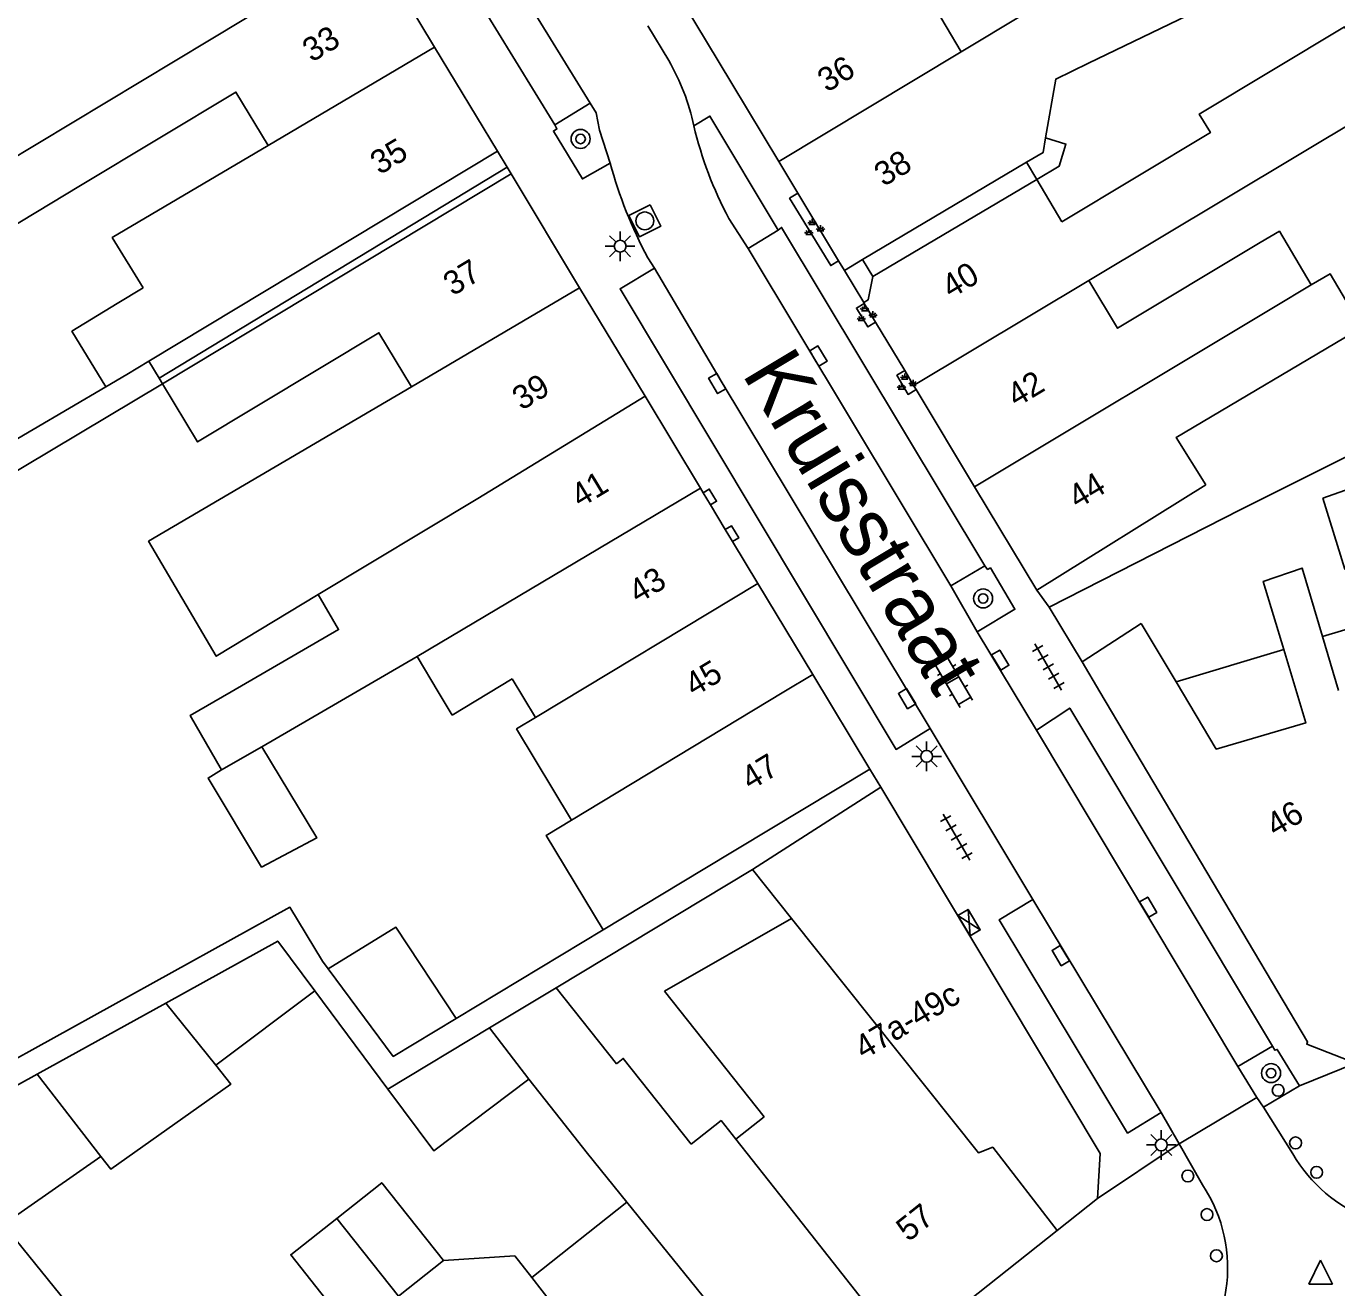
# Model space of a CAD drawing. Extents: x 132998 to 136004, y 396998 to 398512.
# Drawn here: x 134523.8 to 134579.1, y 397474.9 to 397528 of the extents above; entities that cross this region are included whole.
import ezdxf

# ---------------------------------------------------------------- set-up
doc = ezdxf.new("R2010")
doc.units = 0
for name, color, linetype in [('gg-afsc-erfafscheiding', 7, 'Continuous'), ('gg-anno-huisnummerreeks BGT', 7, 'Continuous'), ('gg-anno-openbare ruimte label', 7, 'Continuous'), ('gg-bbg-gedigitaliseerde bebouwing', 7, 'Continuous'), ('gg-bbg-gedigitaliseerde bebouwing onder overbouw', 7, 'Continuous'), ('gg-bbg-gedigitaliseerde bijgebouw', 7, 'Continuous'), ('gg-bbg-gedigitaliseerde overbouw', 7, 'Continuous'), ('gg-bbg-hoofdgebouw', 7, 'Continuous'), ('gg-bbg-luifel en loopbrug', 7, 'Continuous'), ('gg-bbg-pand overbouw', 7, 'Continuous'), ('gg-bbg-tussenscheiding', 7, 'Continuous'), ('gg-bbg-tussenscheiding niveau 01', 7, 'Continuous'), ('gg-knt-verharding', 7, 'Continuous'), ('gg-knt-verharding nz', 7, 'Continuous'), ('gt-grn-weggrens', 7, 'Continuous'), ('gt-symb-boom', 7, 'Continuous'), ('gt-symb-groenvak', 7, 'Continuous'), ('gt-symb-kast', 7, 'Continuous'), ('gt-symb-klinker verharding', 7, 'Continuous'), ('gt-symb-kolk', 7, 'Continuous'), ('gt-symb-lichtmast', 7, 'Continuous'), ('gt-symb-paal', 7, 'Continuous'), ('gt-symb-rioolschacht', 7, 'Continuous'), ('gt-symb-tegel verharding', 7, 'Continuous'), ('gt-symb-verkeersbordpaal', 7, 'Continuous'), ('gt-symb-waterafsluiter', 7, 'Continuous')]:
    doc.layers.add(name, color=color, linetype=linetype)

# ---------------------------------------------------------------- blocks, each defined once
blk = doc.blocks.new('gt0-WAFSL')
at = {"layer": 'gt-symb-waterafsluiter'}
for p, q in [((-0.5, -0.333), (0, 0.667)), ((0, 0.667), (0.5, -0.333)), ((0.5, -0.333), (-0.5, -0.333))]:
    blk.add_line(p, q, dxfattribs=at)
blk = doc.blocks.new('gt0-PAAL')
at = {"layer": 'gt-symb-paal'}
blk.add_circle((0, 0), 0.25, dxfattribs=at)
blk = doc.blocks.new('gt0-VPAAL')
at = {"layer": 'gt-symb-verkeersbordpaal'}
blk.add_circle((0, 0), 0.25, dxfattribs=at)
blk = doc.blocks.new('gt0-BOOM')
at = {"layer": 'gt-symb-boom'}
for radius in [0.4, 0.2]:
    blk.add_circle((0, 0), radius, dxfattribs=at)
blk = doc.blocks.new('gt0-GRVAK')
at = {"layer": 'gt-symb-groenvak'}
for p, q in [((-0.11, 0.189), (-0.228, 0.24)), ((-0.182, 0.153), (0.088, 0.153)), ((-0.091, 0.211), (-0.156, 0.322)), ((-0.047, 0.214), (-0.047, 0.393)), ((-0.004, 0.211), (0.061, 0.322)), ((0.015, 0.189), (0.133, 0.24)), ((0.262, -0.052), (0.197, 0.059)), ((0.305, -0.049), (0.305, 0.13)), ((0.349, -0.052), (0.414, 0.059)), ((-0.245, -0.228), (-0.363, -0.177)), ((-0.318, -0.264), (-0.047, -0.264)), ((-0.226, -0.206), (-0.291, -0.095)), ((-0.183, -0.203), (-0.183, -0.024)), ((-0.139, -0.206), (-0.074, -0.095)), ((-0.12, -0.228), (-0.002, -0.177)), ((0.243, -0.074), (0.125, -0.023)), ((0.17, -0.11), (0.441, -0.11)), ((0.368, -0.074), (0.486, -0.023))]:
    blk.add_line(p, q, dxfattribs=at)
blk = doc.blocks.new('gt0-LMAST')
at = {"layer": 'gt-symb-lichtmast'}
for p, q in [((-0.005, 0.246), (-0.005, 0.621)), ((-0.182, 0.173), (-0.447, 0.438)), ((0.172, 0.173), (0.437, 0.438)), ((-0.255, -0.004), (-0.63, -0.004)), ((-0.182, -0.181), (-0.447, -0.446)), ((-0.005, -0.254), (-0.005, -0.629)), ((0.437, -0.446), (0.172, -0.181)), ((0.245, -0.004), (0.62, -0.004))]:
    blk.add_line(p, q, dxfattribs=at)
blk.add_circle((-0.005, -0.004), 0.25, dxfattribs=at)
blk = doc.blocks.new('gt0-RS')
at = {"layer": 'gt-symb-rioolschacht'}
blk.add_lwpolyline([(-0.5, -0.5), (0.5, -0.5), (0.5, 0.5), (-0.5, 0.5)], close=True, dxfattribs=at)
blk.add_circle((0, 0), 0.375, dxfattribs=at)
blk = doc.blocks.new('gt0-KOLK')
at = {"layer": 'gt-symb-kolk'}
blk.add_lwpolyline([(0, 0), (0.375, 0), (0.375, 0.4), (-0.375, 0.4), (-0.375, 0), (0, 0)], dxfattribs=at)
blk = doc.blocks.new('gt0-KL1')
at = {"layer": 'gt-symb-klinker verharding'}
for p, q in [((-1.15, 0.3), (1.15, 0.3)), ((-1, -0.3), (-1, 0.3)), ((-0.5, 0.3), (-0.5, 0.45)), ((0, -0.3), (0, 0.3)), ((0.5, 0.3), (0.5, 0.45)), ((1, -0.3), (1, 0.3)), ((-1.15, -0.3), (1.15, -0.3)), ((-0.5, -0.45), (-0.5, -0.3)), ((0.5, -0.45), (0.5, -0.3))]:
    blk.add_line(p, q, dxfattribs=at)
blk = doc.blocks.new('gt0-TEG1')
at = {"layer": 'gt-symb-tegel verharding'}
for p, q in [((-1.125, 0), (1.125, 0)), ((-0.9, -0.25), (-0.9, 0.25)), ((-0.45, -0.25), (-0.45, 0.25)), ((0, -0.25), (0, 0.25)), ((0.45, -0.25), (0.45, 0.25)), ((0.9, -0.25), (0.9, 0.25))]:
    blk.add_line(p, q, dxfattribs=at)
blk = doc.blocks.new('gt0-KAST')
at = {"layer": 'gt-symb-kast'}
for p, q in [((-0.501, -0.249), (0.501, 0.249)), ((-0.501, 0.249), (0.501, -0.249))]:
    blk.add_line(p, q, dxfattribs=at)
blk.add_lwpolyline([(0.501, 0.249), (-0.501, 0.249), (-0.501, -0.249), (0.501, -0.249)], close=True, dxfattribs=at)

msp = doc.modelspace()

# ---------------------------------------------------------------- linework, layer by layer
at = {"layer": 'gg-afsc-erfafscheiding'}
for p, q in [((134559.071, 397518.221), (134559.501, 397517.497)), ((134529.586, 397512.98), (134517.473, 397505.755)), ((134527.202, 397512.86), (134509.041, 397502.209)), ((134566.41, 397504.29), (134566.937, 397503.568)), ((134566.937, 397503.568), (134568.32, 397501.26)), ((134554.436, 397492.517), (134546.171, 397487.535)), ((134548.145, 397489.967), (134541.96, 397486.239)), ((134536, 397487.406), (134539.082, 397483.262))]:
    msp.add_line(p, q, dxfattribs=at)
for points in [[(134566.415, 397521.591), (134567.357, 397522.149), (134567.638, 397523.084), (134566.783, 397523.345)], [(134566.937, 397503.568), (134575.013, 397507.684), (134579.918, 397510.142)], [(134517.542, 397481.291), (134534.952, 397490.924), (134536.323, 397488.649), (134536.561, 397488.328)]]:
    msp.add_lwpolyline(points, dxfattribs=at)
at = {"layer": 'gg-bbg-gedigitaliseerde bebouwing'}
for p, q in [((134568.601, 397517.34), (134580.777, 397524.633)), ((134567.474, 397519.803), (134566.415, 397521.591)), ((134528.766, 397517.021), (134527.672, 397516.362)), ((134529.011, 397513.935), (134528.082, 397513.376)), ((134527.202, 397512.86), (134528.082, 397513.376)), ((134570.805, 397502.881), (134572.278, 397500.42)), ((134578.453, 397502.328), (134579.129, 397500.06)), ((134540.307, 397501.487), (134533.765, 397497.691)), ((134540.307, 397501.487), (134541.203, 397500)), ((134541.792, 397499.023), (134544.319, 397500.545)), ((134544.319, 397500.545), (134545.298, 397498.92)), ((134541.203, 397500), (134541.792, 397499.023)), ((134559.38, 397496.74), (134552.361, 397492.509)), ((134559.84, 397495.98), (134554.436, 397492.517)), ((134552.361, 397492.509), (134548.145, 397489.967)), ((134554.436, 397492.517), (134556.078, 397490.446)), ((134550.729, 397487.386), (134556.078, 397490.446)), ((134543.365, 397485.844), (134546.171, 397487.535)), ((134546.171, 397487.535), (134548.71, 397484.331)), ((134550.729, 397487.386), (134554.924, 397482.089)), ((134546.121, 397482.279), (134545.021, 397483.685)), ((134546.121, 397482.279), (134547.494, 397480.547)), ((134553.737, 397481.152), (134554.924, 397482.089)), ((134549.152, 397478.496), (134547.494, 397480.547)), ((134545.141, 397475.325), (134549.152, 397478.496)), ((134536.924, 397477.817), (134539.526, 397474.538)), ((134541.419, 397476.034), (134539.526, 397474.538))]:
    msp.add_line(p, q, dxfattribs=at)
for points in [[(134565.398, 397537.284), (134571.294, 397540.748), (134573.286, 397537.357), (134567.455, 397533.861), (134561.334, 397530.18), (134563.232, 397526.972)], [(134578.083, 397532.645), (134576.643, 397535.039), (134563.232, 397526.972)], [(134578.083, 397532.645), (134578.803, 397531.419), (134568.595, 397526.49)], [(134581.245, 397524.912), (134579.372, 397528.026), (134573.257, 397524.348), (134573.728, 397523.565), (134567.474, 397519.803)], [(134568.595, 397526.49), (134567.21, 397525.821), (134566.783, 397523.345)], [(134534.036, 397523.022), (134532.676, 397525.27), (134526.137, 397521.331)], [(134534.036, 397523.022), (134527.473, 397519.141), (134528.766, 397517.021)], [(134566.783, 397523.345), (134566.676, 397522.724), (134565.986, 397522.316)], [(134519.881, 397520.453), (134519.192, 397520.045), (134520.473, 397517.919), (134526.137, 397521.331)], [(134577.976, 397517.148), (134576.636, 397519.412), (134575.824, 397518.932)], [(134575.824, 397518.932), (134569.817, 397515.319), (134568.601, 397517.34)], [(134580.11, 397515.354), (134578.77, 397517.618), (134577.976, 397517.148)], [(134527.672, 397516.362), (134525.769, 397515.194), (134527.202, 397512.86)], [(134529.586, 397512.98), (134531.061, 397510.532), (134538.7, 397515.134), (134540.07, 397512.859)], [(134580.11, 397515.354), (134572.289, 397510.721), (134573.532, 397508.726)], [(134536.145, 397504.103), (134531.853, 397501.503), (134529.003, 397506.346), (134540.07, 397512.859)], [(134576.816, 397501.783), (134575.954, 397504.654), (134577.586, 397505.215), (134578.453, 397502.328)], [(134532.472, 397500), (134537.001, 397502.628), (134536.145, 397504.103)], [(134576.816, 397501.783), (134577.746, 397498.689), (134573.971, 397497.591), (134572.278, 397500.42)], [(134532.073, 397496.71), (134530.745, 397498.998), (134532.472, 397500)], [(134545.298, 397498.92), (134544.5, 397498.44), (134546.817, 397494.593)], [(134548.145, 397489.967), (134545.747, 397493.946), (134546.817, 397494.593)], [(134551.858, 397480.94), (134548.993, 397484.555), (134548.71, 397484.331)], [(134551.858, 397480.94), (134553.117, 397481.936), (134553.737, 397481.152)], [(134537.578, 397473.004), (134534.985, 397476.284), (134536.924, 397477.817)], [(134541.419, 397476.034), (134544.423, 397476.234), (134545.141, 397475.325)]]:
    msp.add_lwpolyline(points, dxfattribs=at)
at = {"layer": 'gg-bbg-gedigitaliseerde bebouwing onder overbouw'}
for p, q in [((134543.694, 397522.781), (134529.011, 397513.935)), ((134565.986, 397522.316), (134559.071, 397518.221)), ((134544.269, 397521.826), (134529.586, 397512.98)), ((134559.501, 397517.497), (134566.415, 397521.591)), ((134559.071, 397518.221), (134558.31, 397517.755))]:
    msp.add_line(p, q, dxfattribs=at)
msp.add_lwpolyline([(134559.501, 397517.497), (134559.305, 397516.513), (134559.123, 397516.403)], dxfattribs=at)
at = {"layer": 'gg-bbg-gedigitaliseerde bijgebouw'}
for p, q in [((134531.832, 397484.273), (134536, 397487.406)), ((134524.303, 397483.889), (134529.723, 397486.888)), ((134539.082, 397483.262), (134543.365, 397485.844)), ((134519.87, 397481.437), (134524.303, 397483.889)), ((134526.993, 397480.422), (134522.887, 397477.564))]:
    msp.add_line(p, q, dxfattribs=at)
for points in [[(134533.765, 397497.691), (134536.084, 397493.845), (134533.763, 397492.616), (134531.503, 397496.366), (134532.073, 397496.71)], [(134541.96, 397486.239), (134539.417, 397490.08), (134536.561, 397488.328)], [(134529.723, 397486.888), (134534.444, 397489.5), (134536, 397487.406)], [(134536.561, 397488.328), (134539.305, 397484.639), (134541.96, 397486.239)], [(134531.832, 397484.273), (134532.464, 397483.469), (134527.414, 397479.886), (134526.993, 397480.422)], [(134545.021, 397483.685), (134541.018, 397480.659), (134539.082, 397483.262)], [(134529.645, 397460.719), (134529.584, 397461.795), (134528.162, 397463.56), (134529.029, 397464.258), (134522.774, 397472.018), (134525.552, 397474.258), (134522.887, 397477.564)]]:
    msp.add_lwpolyline(points, dxfattribs=at)
at = {"layer": 'gg-bbg-gedigitaliseerde overbouw'}
for p, q in [((134565.986, 397522.316), (134566.415, 397521.591)), ((134529.011, 397513.935), (134529.441, 397513.221)), ((134529.441, 397513.221), (134529.586, 397512.98))]:
    msp.add_line(p, q, dxfattribs=at)
at = {"layer": 'gg-bbg-hoofdgebouw'}
for p, q in [((134541.049, 397527.171), (134538.388, 397531.59)), ((134553.573, 397525.63), (134551.48, 397529.108)), ((134543.694, 397522.781), (134541.049, 397527.171)), ((134555.547, 397522.349), (134553.573, 397525.63)), ((134556.354, 397521.007), (134555.547, 397522.349)), ((134547.158, 397517.03), (134544.269, 397521.826)), ((134558.064, 397518.163), (134556.354, 397521.007)), ((134558.31, 397517.755), (134558.064, 397518.163)), ((134549.913, 397512.457), (134547.158, 397517.03)), ((134559.143, 397516.37), (134559.123, 397516.403)), ((134559.622, 397515.574), (134559.143, 397516.37)), ((134560.849, 397513.535), (134559.622, 397515.574)), ((134561.225, 397512.91), (134560.849, 397513.535)), ((134561.329, 397512.738), (134561.225, 397512.91)), ((134552.248, 397508.579), (134549.913, 397512.457)), ((134563.79, 397508.645), (134561.329, 397512.738)), ((134552.362, 397508.389), (134552.248, 397508.579)), ((134566.41, 397504.29), (134563.79, 397508.645)), ((134566.41, 397504.29), (134573.532, 397508.726)), ((134552.672, 397507.876), (134552.362, 397508.389)), ((134553.291, 397506.848), (134552.672, 397507.876)), ((134553.601, 397506.334), (134553.291, 397506.848)), ((134554.667, 397504.564), (134553.601, 397506.334)), ((134556.973, 397500.736), (134554.667, 397504.564)), ((134568.32, 397501.26), (134570.805, 397502.881)), ((134569.067, 397500), (134568.32, 397501.26)), ((134559.38, 397496.74), (134556.973, 397500.736)), ((134567.27, 397477.303), (134568.97, 397478.65)), ((134560.814, 397472.187), (134567.27, 397477.303))]:
    msp.add_line(p, q, dxfattribs=at)
for points in [[(134579.844, 397484.349), (134577.784, 397485.159), (134577.821, 397485.252), (134569.067, 397500)], [(134568.97, 397478.65), (134569.09, 397480.55), (134559.84, 397495.98)]]:
    msp.add_lwpolyline(points, dxfattribs=at)
at = {"layer": 'gg-bbg-luifel en loopbrug'}
msp.add_line((134572.278, 397500.42), (134576.816, 397501.783), dxfattribs=at)
for points in [[(134578.459, 397508.158), (134580.329, 397508.823), (134581.263, 397505.826), (134579.39, 397505.169), (134578.459, 397508.158)], [(134582.484, 397502.377), (134582.173, 397503.445), (134578.453, 397502.328)], [(134541.419, 397476.034), (134538.823, 397479.318), (134536.924, 397477.817)]]:
    msp.add_lwpolyline(points, dxfattribs=at)
at = {"layer": 'gg-bbg-pand overbouw'}
for p, q in [((134543.694, 397522.781), (134544.1, 397522.107)), ((134544.1, 397522.107), (134544.269, 397521.826)), ((134558.31, 397517.755), (134559.123, 397516.403))]:
    msp.add_line(p, q, dxfattribs=at)
at = {"layer": 'gg-bbg-tussenscheiding'}
for p, q in [((134538.388, 397531.59), (134531.571, 397527.455)), ((134522.893, 397522.237), (134531.571, 397527.455)), ((134541.049, 397527.171), (134534.036, 397523.022)), ((134555.547, 397522.349), (134563.232, 397526.972)), ((134568.601, 397517.34), (134561.225, 397512.91)), ((134547.158, 397517.03), (134540.07, 397512.859)), ((134576.382, 397516.197), (134577.976, 397517.148)), ((134563.79, 397508.645), (134576.382, 397516.197)), ((134542.872, 397508.155), (134549.913, 397512.457)), ((134552.248, 397508.579), (134540.307, 397501.487)), ((134536.145, 397504.103), (134542.872, 397508.155)), ((134545.298, 397498.92), (134554.667, 397504.564)), ((134556.973, 397500.736), (134555.755, 397500)), ((134555.755, 397500), (134546.817, 397494.593)), ((134532.073, 397496.71), (134533.765, 397497.691)), ((134531.832, 397484.273), (134529.723, 397486.888)), ((134545.021, 397483.685), (134543.365, 397485.844)), ((134526.993, 397480.422), (134524.303, 397483.889)), ((134553.737, 397481.152), (134555.807, 397478.534)), ((134556.812, 397469.015), (134549.152, 397478.496)), ((134560.814, 397472.187), (134555.807, 397478.534)), ((134552.655, 397465.721), (134545.141, 397475.325))]:
    msp.add_line(p, q, dxfattribs=at)
msp.add_lwpolyline([(134556.078, 397490.446), (134563.963, 397480.572), (134564.561, 397480.812), (134567.27, 397477.303)], dxfattribs=at)
at = {"layer": 'gg-bbg-tussenscheiding niveau 01'}
msp.add_line((134544.1, 397522.107), (134529.441, 397513.221), dxfattribs=at)
at = {"layer": 'gg-knt-verharding'}
for p, q in [((134546.108, 397523.89), (134534.838, 397542.323)), ((134550.91, 397526.605), (134550.028, 397528.071)), ((134547.6, 397524.808), (134546.108, 397523.89)), ((134554.263, 397518.677), (134553.446, 397519.943)), ((134555.515, 397519.449), (134554.263, 397518.677)), ((134550.308, 397517.851), (134550.031, 397518.29)), ((134564.222, 397505.309), (134562.793, 397504.471)), ((134562.793, 397504.471), (134563.901, 397502.534)), ((134566.404, 397498.393), (134563.901, 397502.534)), ((134566.24, 397491.246), (134561.919, 397498.462)), ((134576.341, 397485.076), (134574.888, 397484.218)), ((134574.888, 397484.218), (134575.676, 397482.915)), ((134575.969, 397482.496), (134577.484, 397483.4)), ((134575.676, 397482.915), (134572.411, 397480.961)), ((134575.676, 397482.915), (134575.969, 397482.496)), ((134572.411, 397480.961), (134571.653, 397482.274)), ((134577.197, 397480.537), (134575.969, 397482.496)), ((134572.411, 397480.961), (134573.393, 397479.233))]:
    msp.add_line(p, q, dxfattribs=at)
for points in [[(134548.444, 397522.28), (134547.999, 397523.669), (134547.849, 397524.4), (134547.6, 397524.808)], [(134551.965, 397523.848), (134552.645, 397524.26), (134555.515, 397519.449)], [(134546.108, 397523.89), (134546.203, 397523.72), (134546.054, 397523.631), (134547.275, 397521.611), (134548.444, 397522.28)], [(134558.064, 397518.163), (134557.734, 397517.964), (134556.002, 397520.796), (134556.354, 397521.007)], [(134564.222, 397505.309), (134555.667, 397519.568), (134555.515, 397519.449)], [(134561.919, 397498.462), (134560.488, 397497.572), (134548.858, 397516.986), (134550.308, 397517.851)], [(134559.622, 397515.574), (134559.298, 397515.379), (134558.817, 397516.174), (134559.143, 397516.37)], [(134561.329, 397512.738), (134560.99, 397512.534), (134560.523, 397513.339), (134560.849, 397513.535)], [(134552.672, 397507.876), (134552.929, 397508.031), (134552.62, 397508.545), (134552.362, 397508.389)], [(134553.601, 397506.334), (134553.858, 397506.489), (134553.549, 397507.003), (134553.291, 397506.848)], [(134563.901, 397502.534), (134565.492, 397503.484), (134564.457, 397505.223), (134564.339, 397505.157), (134564.222, 397505.309)], [(134576.341, 397485.076), (134567.801, 397499.318), (134566.404, 397498.393)], [(134571.653, 397482.274), (134570.239, 397481.411), (134564.827, 397490.393), (134566.24, 397491.246)], [(134577.484, 397483.4), (134576.541, 397484.936), (134576.441, 397484.897), (134576.341, 397485.076)]]:
    msp.add_lwpolyline(points, dxfattribs=at)
for centre, radius, start, end in [((134542.821, 397521.929), 9.343, 11.8507, 30.0292), ((134567.968, 397527.684), 16.456, 193.4795, 208.0597), ((134566.433, 397527.124), 18.629, 195.072, 208.3078), ((134582.774, 397483.784), 6.453, 210.2119, 286.2549), ((134568.114, 397475.726), 6.338, 309.3551, 33.5994)]:
    msp.add_arc(centre, radius, start, end, dxfattribs=at)
at = {"layer": 'gg-knt-verharding nz'}
for p, q in [((134544.889, 397529.217), (134547.6, 397524.808)), ((134554.263, 397518.677), (134562.793, 397504.471)), ((134566.404, 397498.393), (134574.888, 397484.218)), ((134566.24, 397491.246), (134571.653, 397482.274))]:
    msp.add_line(p, q, dxfattribs=at)
msp.add_lwpolyline([(134550.308, 397517.851), (134553.121, 397513.098), (134561.919, 397498.462)], dxfattribs=at)
at = {"layer": 'gt-grn-weggrens'}
for p, q in [((134559.84, 397495.98), (134559.38, 397496.74)), ((134579.844, 397484.349), (134577.484, 397483.4)), ((134568.97, 397478.65), (134572.411, 397480.961))]:
    msp.add_line(p, q, dxfattribs=at)

# ---------------------------------------------------------------- block references
at = {"layer": 'gt-symb-boom'}
for p in [(134547.198, 397523.299), (134564.154, 397503.937), (134576.282, 397483.937)]:
    msp.add_blockref('gt0-BOOM', p, dxfattribs=at)
at = {"layer": 'gt-symb-groenvak'}
for p in [(134556.997, 397519.54), (134559.207, 397515.908), (134560.898, 397513.025)]:
    msp.add_blockref('gt0-GRVAK', p, dxfattribs=at)
at = {"layer": 'gt-symb-kast', "rotation": 120.80597832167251}
msp.add_blockref('gt0-KAST', (134563.562, 397490.275), dxfattribs=at)
at = {"layer": 'gt-symb-klinker verharding', "rotation": -59.61576270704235}
msp.add_blockref('gt0-KL1', (134562.868, 397500.489), dxfattribs=at)
at = {"layer": 'gt-symb-kolk'}
for p, rotation in [((134557.043, 397514.047), -59.09298427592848), ((134553.121, 397513.098), 120.61775501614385), ((134564.703, 397501.235), -59.09298427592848), ((134561.12, 397499.815), 121.05925171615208), ((134570.934, 397490.825), -59.09298427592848), ((134567.592, 397488.988), 120.91808488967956)]:
    msp.add_blockref('gt0-KOLK', p, dxfattribs=dict(at, rotation=rotation))
at = {"layer": 'gt-symb-lichtmast'}
for p in [(134548.869, 397518.783), (134561.778, 397497.286), (134571.661, 397480.916)]:
    msp.add_blockref('gt0-LMAST', p, dxfattribs=at)
at = {"layer": 'gt-symb-paal'}
for p in [(134577.314, 397480.995), (134572.777, 397479.601), (134578.2, 397479.756), (134573.583, 397477.977), (134573.98, 397476.241)]:
    msp.add_blockref('gt0-PAAL', p, dxfattribs=at)
at = {"layer": 'gt-symb-rioolschacht', "rotation": -153.84275392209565}
msp.add_blockref('gt0-RS', (134549.903, 397519.846), dxfattribs=at)
at = {"layer": 'gt-symb-tegel verharding', "rotation": 119.9510826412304}
for p in [(134566.899, 397501.053), (134563.028, 397493.879)]:
    msp.add_blockref('gt0-TEG1', p, dxfattribs=at)
at = {"layer": 'gt-symb-verkeersbordpaal'}
msp.add_blockref('gt0-VPAAL', (134576.582, 397483.208), dxfattribs=at)
at = {"layer": 'gt-symb-waterafsluiter'}
msp.add_blockref('gt0-WAFSL', (134578.371, 397475.382), dxfattribs=at)

# ---------------------------------------------------------------- texts
at = {"layer": 'gg-anno-huisnummerreeks BGT'}
for s, rotation, p in [('33', 31.1, (134535.875, 397526.504)), ('36', 31.1, (134557.571, 397525.238)), ('35', 31.1, (134538.732, 397521.762)), ('38', 31, (134559.959, 397521.266)), ('37', 31.1, (134541.807, 397516.657)), ('40', 31.1, (134562.798, 397516.548)), ('42', 31, (134565.554, 397511.966)), ('39', 31.1, (134544.712, 397511.835)), ('41', 31.1, (134547.182, 397507.733)), ('44', 31.1, (134568.13, 397507.685)), ('43', 31.1, (134549.615, 397503.694)), ('45', 31.1, (134551.977, 397499.773)), ('47', 31.1, (134554.354, 397495.827)), ('46', 30.7, (134576.46, 397493.859)), ('47a-49c', 30.9, (134559.125, 397484.483)), ('57', 38.4, (134561, 397476.8))]:
    msp.add_text(s, height=1, rotation=rotation, dxfattribs=at).set_placement(p)
at = {"layer": 'gg-anno-openbare ruimte label'}
msp.add_text('Kruisstraat', height=2.5, rotation=301, dxfattribs=at).set_placement((134553.966, 397513.407))

doc.saveas('drawing.dxf')
